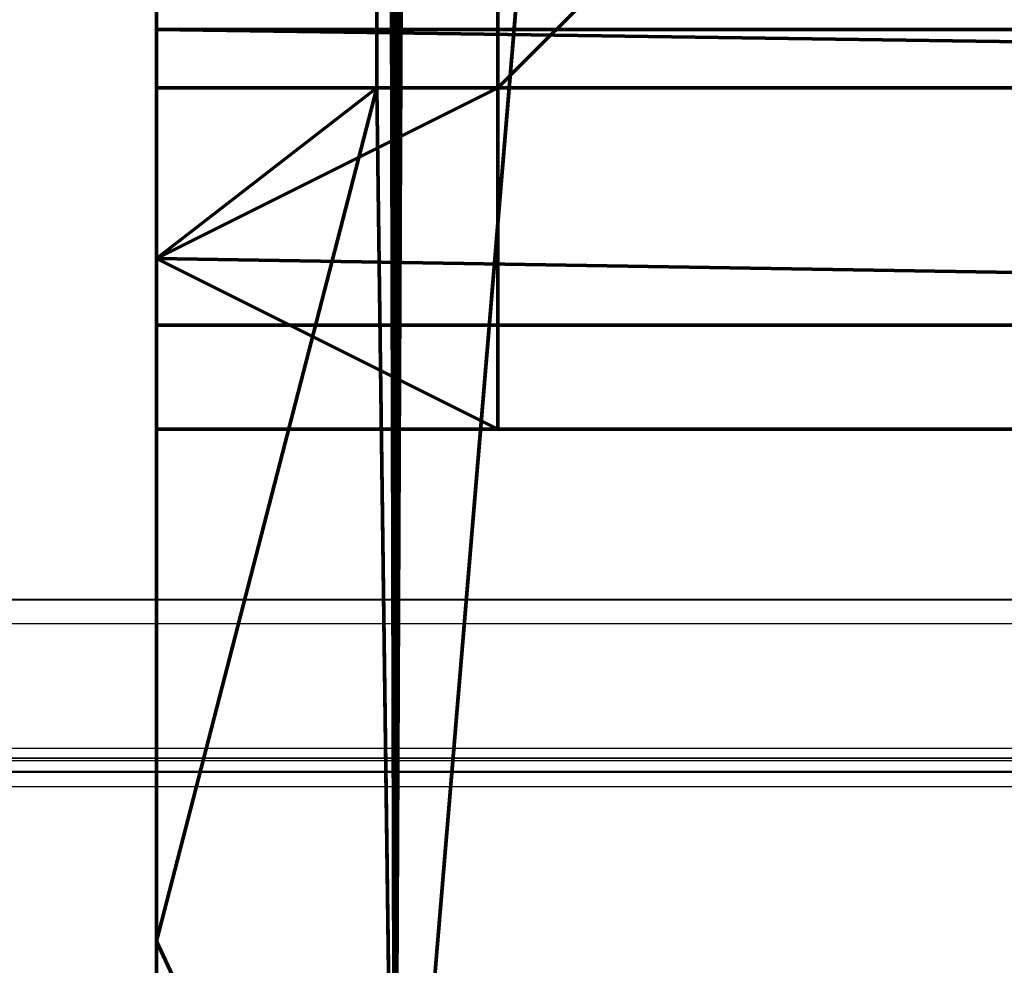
# Model space of a CAD drawing. Header units: millimetres. Extents: x -490 to 6690, y -115 to 132.
# Tile 824 of 1031: x 5478.8 to 5480.24, y -22.54 to -21.15. Entities that reach past the tile are written whole.
import ezdxf

# ---------------------------------------------------------------- set-up
doc = ezdxf.new("R2010")
doc.units = ezdxf.units.MM
doc.layers.add('151', color=7, linetype='Continuous', true_color=0xffffff)

# ---------------------------------------------------------------- blocks, each defined once
blk = doc.blocks.new('UG_SURFACE_334')
at = {"layer": '151', "color": 46, "linetype": 'Continuous', "lineweight": 70}
for points in [[(5479.3491, -23.25, 1169.338), (5479.3491, -5.8323, 1169.338), (5479.3229, -11.75, 1169.25), (5479.3229, -21.25, 1169.25)], [(5479.425, -5.9218, 1169.4839), (5479.3491, -5.8323, 1169.338), (5479.3491, -23.25, 1169.338)], [(5479.3229, -11.75, 1010.7501), (5479.3706, -5.8536, 1010.6663), (5479.3491, -23.25, 1010.6621)], [(5479.3491, -23.25, 1010.6621), (5479.3706, -5.8536, 1010.6663), (5479.4064, -5.9047, 1010.4828)], [(5479.3491, -23.25, 1010.6621), (5479.4064, -5.9047, 1010.4828), (5480.6752, -7.4023, 1008.101)], [(5479.3491, -23.25, 1169.338), (5480.6752, -23.25, 1171.899), (5480.6752, -7.4023, 1171.899), (5479.425, -5.9218, 1169.4839)], [(5480.6752, -7.4023, 1008.101), (5480.6752, -23.25, 1008.101), (5479.3491, -23.25, 1010.6621)], [(5479.0001, -14.5, 1157.25), (5479.0001, -21.25, 1157.25), (5480.9999, -21.25, 1157.25), (5480.9999, -11.75, 1157.25)], [(5480.9999, -11.75, 1022.75), (5480.9999, -21.25, 1022.75), (5479.0001, -21.25, 1022.75), (5479.0001, -14.5, 1022.75)], [(5480.9999, -11.75, 1169.25), (5480.9999, -21.25, 1169.25), (5479.3229, -21.25, 1169.25), (5479.3229, -11.75, 1169.25)], [(5479.3491, -23.25, 1010.6621), (5479.3229, -21.25, 1010.7501), (5479.3229, -11.75, 1010.7501)], [(5480.9999, -21.25, 1010.7501), (5480.9999, -11.75, 1010.7501), (5479.3229, -11.75, 1010.7501), (5479.3229, -21.25, 1010.7501)], [(5479.0001, -14.5, 1050.5), (5479.0001, -21.5, 1050.5), (5479.0001, -21.5, 1051.5), (5479.0001, -21.25, 1051.5)], [(5479.0001, -21.25, 1051.5), (5479.0001, -21.25, 1059.5), (5479.0001, -14.5, 1060.5), (5479.0001, -14.5, 1050.5)], [(5479.0001, -14.5, 1030.5001), (5479.0001, -21.5, 1030.5001), (5479.0001, -21.5, 1031.5), (5479.0001, -21.25, 1031.5)], [(5479.0001, -21.25, 1031.5), (5479.0001, -21.25, 1039.5), (5479.0001, -14.5, 1040.5), (5479.0001, -14.5, 1030.5001)], [(5479.0001, -21.5, 1081.75), (5479.0001, -14.5, 1081.75), (5479.0001, -15.5, 1075.25), (5479.0001, -19.75, 1075.25)], [(5479.0001, -19.75, 1074.7499), (5479.0001, -15.5, 1074.7499), (5479.0001, -14.5, 1070.5), (5479.0001, -21.25, 1071.4999)], [(5479.0001, -14.5, 1070.5), (5479.0001, -21.5, 1070.5), (5479.0001, -21.5, 1071.4999), (5479.0001, -21.25, 1071.4999)], [(5479.0001, -21.25, 1029.5), (5479.0001, -14.5, 1030.5001), (5479.0001, -15.5, 1026.25), (5479.0001, -19.75, 1026.25)], [(5479.0001, -19.75, 1025.75), (5479.0001, -15.5, 1025.75), (5479.0001, -14.5, 1022.75), (5479.0001, -21.25, 1022.75)], [(5479.0001, -21.5, 1098.25), (5479.0001, -14.5, 1098.25), (5479.0001, -14.5, 1091.75), (5479.0001, -19.25, 1091.75)], [(5479.0001, -21.25, 1157.25), (5479.0001, -14.5, 1157.25), (5479.0001, -15.5, 1154.25), (5479.0001, -19.75, 1154.25)], [(5479.0001, -14.5, 1149.5), (5479.0001, -21.5, 1149.5), (5479.0001, -21.5, 1150.5001), (5479.0001, -21.25, 1150.5001)], [(5479.0001, -19.75, 1153.7499), (5479.0001, -15.5, 1153.7499), (5479.0001, -14.5, 1149.5), (5479.0001, -21.25, 1150.5001)], [(5479.0001, -14.5, 1149.5), (5479.0001, -14.5, 1139.5), (5479.0001, -21.25, 1140.4999), (5479.0001, -21.25, 1148.5)], [(5479.0001, -14.5, 1139.5), (5479.0001, -21.5, 1139.5), (5479.0001, -21.5, 1140.4999), (5479.0001, -21.25, 1140.4999)], [(5479.0001, -14.5, 1139.5), (5479.0001, -14.5, 1129.5), (5479.0001, -21.25, 1130.5), (5479.0001, -21.25, 1138.5)], [(5479.0001, -14.5, 1129.5), (5479.0001, -21.5, 1129.5), (5479.0001, -21.5, 1130.5), (5479.0001, -21.25, 1130.5)], [(5479.0001, -14.5, 1129.5), (5479.0001, -14.5, 1119.5), (5479.0001, -21.25, 1120.5), (5479.0001, -21.25, 1128.5)], [(5479.0001, -14.5, 1119.5), (5479.0001, -21.5, 1119.5), (5479.0001, -21.5, 1120.5), (5479.0001, -21.25, 1120.5)], [(5479.0001, -14.5, 1119.5), (5479.0001, -21.25, 1108.5), (5479.0001, -21.25, 1110.5)], [(5479.0001, -21.25, 1110.5), (5479.0001, -21.25, 1118.5), (5479.0001, -14.5, 1119.5)], [(5479.0001, -21.25, 1106.75), (5479.0001, -21.25, 1108.5), (5479.0001, -14.5, 1119.5), (5479.0001, -19.75, 1105.25)], [(5479.0001, -19.75, 1104.75), (5479.0001, -15.5, 1104.75), (5479.0001, -14.5, 1098.25), (5479.0001, -21.5, 1098.25)], [(5479.0001, -14.5, 1040.5), (5479.0001, -21.5, 1040.5), (5479.0001, -21.5, 1041.5), (5479.0001, -21.25, 1041.5)], [(5479.0001, -21.25, 1041.5), (5479.0001, -21.25, 1049.5), (5479.0001, -14.5, 1050.5), (5479.0001, -14.5, 1040.5)], [(5479.0001, -14.5, 1070.5), (5479.0001, -14.5, 1060.5), (5479.0001, -21.25, 1061.5), (5479.0001, -21.25, 1069.5)], [(5479.0001, -14.5, 1060.5), (5479.0001, -21.5, 1060.5), (5479.0001, -21.5, 1061.5), (5479.0001, -21.25, 1061.5)], [(5479.0001, -21.25, 1069.5), (5479.0001, -21.5, 1069.5), (5479.0001, -21.5, 1070.5), (5479.0001, -14.5, 1070.5)], [(5479.0001, -21.25, 1049.5), (5479.0001, -21.5, 1049.5), (5479.0001, -21.5, 1050.5), (5479.0001, -14.5, 1050.5)], [(5479.0001, -21.25, 1118.5), (5479.0001, -21.5, 1118.5), (5479.0001, -21.5, 1119.5), (5479.0001, -14.5, 1119.5)], [(5479.0001, -21.25, 1128.5), (5479.0001, -21.5, 1128.5), (5479.0001, -21.5, 1129.5), (5479.0001, -14.5, 1129.5)], [(5479.0001, -21.25, 1138.5), (5479.0001, -21.5, 1138.5), (5479.0001, -21.5, 1139.5), (5479.0001, -14.5, 1139.5)], [(5479.0001, -21.25, 1148.5), (5479.0001, -21.5, 1148.5), (5479.0001, -21.5, 1149.5), (5479.0001, -14.5, 1149.5)], [(5479.0001, -19.25, 1088.25), (5479.0001, -14.5, 1088.25), (5479.0001, -14.5, 1081.75), (5479.0001, -21.5, 1081.75)], [(5479.0001, -21.25, 1029.5), (5479.0001, -21.5, 1029.5), (5479.0001, -21.5, 1030.5001), (5479.0001, -14.5, 1030.5001)], [(5479.0001, -21.25, 1039.5), (5479.0001, -21.5, 1039.5), (5479.0001, -21.5, 1040.5), (5479.0001, -14.5, 1040.5)], [(5479.0001, -21.25, 1059.5), (5479.0001, -21.5, 1059.5), (5479.0001, -21.5, 1060.5), (5479.0001, -14.5, 1060.5)], [(5479.0001, -21.5, 1081.75), (5479.0001, -19.824, 1088.3641), (5479.0001, -19.25, 1088.25)], [(5479.0001, -19.25, 1091.75), (5479.0001, -19.824, 1091.6358), (5479.0001, -21.5, 1098.25)], [(5479.0001, -19.75, 1074.7499), (5479.0001, -21.25, 1073.2501), (5479.0001, -21.1358, 1073.824), (5479.0001, -20.8107, 1074.3107)], [(5479.0001, -19.75, 1074.7499), (5479.0001, -21.25, 1071.4999), (5479.0001, -21.25, 1073.2501)], [(5479.0001, -19.75, 1075.25), (5479.0001, -20.5154, 1075.0978), (5479.0001, -21.5, 1081.75)], [(5479.0001, -21.25, 1022.75), (5479.0001, -20.5154, 1025.9023), (5479.0001, -19.75, 1025.75)], [(5479.0001, -20.8107, 1026.6893), (5479.0001, -21.1358, 1027.176), (5479.0001, -21.25, 1027.75), (5479.0001, -19.75, 1026.25)], [(5479.0001, -21.25, 1027.75), (5479.0001, -21.25, 1029.5), (5479.0001, -19.75, 1026.25)], [(5479.0001, -19.75, 1153.7499), (5479.0001, -21.25, 1152.2501), (5479.0001, -21.1358, 1152.824), (5479.0001, -20.8107, 1153.3107)], [(5479.0001, -19.75, 1154.25), (5479.0001, -20.5154, 1154.0978), (5479.0001, -21.25, 1157.25)], [(5479.0001, -19.75, 1153.7499), (5479.0001, -21.25, 1150.5001), (5479.0001, -21.25, 1152.2501)], [(5479.0001, -20.8107, 1105.6893), (5479.0001, -21.1358, 1106.176), (5479.0001, -21.25, 1106.75), (5479.0001, -19.75, 1105.25)], [(5479.0001, -21.5, 1098.25), (5479.0001, -20.5154, 1104.9023), (5479.0001, -19.75, 1104.75)], [(5479.0001, -21.5, 1098.25), (5479.0001, -19.824, 1091.6358), (5479.0001, -20.3107, 1091.3106)], [(5479.0001, -20.3107, 1088.6893), (5479.0001, -19.824, 1088.3641), (5479.0001, -21.5, 1081.75)], [(5479.0001, -21.5, 1081.75), (5479.0001, -20.6358, 1089.1759), (5479.0001, -20.3107, 1088.6893)], [(5479.0001, -20.3107, 1091.3106), (5479.0001, -20.6358, 1090.824), (5479.0001, -21.5, 1098.25)], [(5485.0001, -21.1642, 1153.6642), (5479.0001, -21.1642, 1153.6642), (5479.0001, -20.5154, 1154.0978), (5485.0001, -20.5154, 1154.0978)], [(5485.0001, -20.5154, 1104.9023), (5479.0001, -20.5154, 1104.9023), (5479.0001, -21.1642, 1105.3358), (5485.0001, -21.1642, 1105.3358)], [(5485.0001, -20.5154, 1025.9023), (5479.0001, -20.5154, 1025.9023), (5479.0001, -21.1642, 1026.3358), (5485.0001, -21.1642, 1026.3358)], [(5485.0001, -21.1642, 1074.6642), (5479.0001, -21.1642, 1074.6642), (5479.0001, -20.5154, 1075.0978), (5485.0001, -20.5154, 1075.0978)], [(5479.0001, -20.5154, 1075.0978), (5479.0001, -21.1642, 1074.6642), (5479.0001, -21.5, 1081.75)], [(5479.0001, -21.1642, 1026.3358), (5479.0001, -20.5154, 1025.9023), (5479.0001, -21.25, 1022.75)], [(5479.0001, -21.25, 1157.25), (5479.0001, -20.5154, 1154.0978), (5479.0001, -21.1642, 1153.6642)], [(5479.0001, -21.5, 1098.25), (5479.0001, -21.1642, 1105.3358), (5479.0001, -20.5154, 1104.9023)], [(5479.0001, -21.5, 1098.25), (5479.0001, -20.6358, 1090.824), (5479.0001, -20.75, 1090.25)], [(5479.0001, -20.75, 1089.7501), (5479.0001, -20.6358, 1089.1759), (5479.0001, -21.5, 1081.75)], [(5479.4998, -21.1358, 1152.824), (5479.4998, -21.25, 1152.2501), (5480, -20.75, 1152.2501), (5480, -20.6739, 1152.6327)], [(5479.4998, -21.25, 1106.75), (5479.4998, -21.1358, 1106.176), (5480, -20.6739, 1106.3673), (5480, -20.75, 1106.75)], [(5479.4998, -21.25, 1027.75), (5479.4998, -21.1358, 1027.176), (5480, -20.6739, 1027.3674), (5480, -20.75, 1027.75)], [(5479.4998, -21.1358, 1073.824), (5479.4998, -21.25, 1073.2501), (5480, -20.75, 1073.2501), (5480, -20.6739, 1073.6327)], [(5479.0001, -20.75, 1090.25), (5479.0001, -20.75, 1089.7501), (5479.0001, -21.5, 1081.75), (5479.0001, -21.5, 1098.25)], [(5480, -20.75, 1152.2501), (5479.4998, -21.25, 1140.4999), (5479.4998, -21.25, 1138.5)], [(5480, -20.75, 1152.2501), (5479.4998, -21.25, 1150.5001), (5479.4998, -21.25, 1148.5)], [(5480, -20.75, 1106.75), (5479.4998, -21.25, 1110.5), (5479.4998, -21.25, 1108.5)], [(5480, -20.75, 1106.75), (5479.4998, -21.25, 1120.5), (5479.4998, -21.25, 1118.5)], [(5480, -20.75, 1106.75), (5480, -20.75, 1152.2501), (5479.4998, -21.25, 1130.5), (5479.4998, -21.25, 1128.5)], [(5479.4998, -21.25, 1148.5), (5479.4998, -21.25, 1140.4999), (5480, -20.75, 1152.2501)], [(5479.4998, -21.25, 1118.5), (5479.4998, -21.25, 1110.5), (5480, -20.75, 1106.75)], [(5479.4998, -21.25, 1138.5), (5479.4998, -21.25, 1130.5), (5480, -20.75, 1152.2501)], [(5479.4998, -21.25, 1128.5), (5479.4998, -21.25, 1120.5), (5480, -20.75, 1106.75)], [(5480, -20.75, 1152.2501), (5479.4998, -21.25, 1152.2501), (5479.4998, -21.25, 1150.5001)], [(5479.4998, -21.25, 1108.5), (5479.4998, -21.25, 1106.75), (5480, -20.75, 1106.75)], [(5480, -20.75, 1027.75), (5479.4998, -21.25, 1039.5), (5479.4998, -21.25, 1031.5)], [(5480, -20.75, 1027.75), (5479.4998, -21.25, 1049.5), (5479.4998, -21.25, 1041.5)], [(5480, -20.75, 1073.2501), (5479.4998, -21.25, 1069.5), (5479.4998, -21.25, 1061.5)], [(5479.4998, -21.25, 1041.5), (5479.4998, -21.25, 1039.5), (5480, -20.75, 1027.75)], [(5480, -20.75, 1073.2501), (5479.4998, -21.25, 1059.5), (5479.4998, -21.25, 1051.5)], [(5480, -20.75, 1073.2501), (5479.4998, -21.25, 1071.4999), (5479.4998, -21.25, 1069.5)], [(5479.4998, -21.25, 1051.5), (5479.4998, -21.25, 1049.5), (5480, -20.75, 1027.75), (5480, -20.75, 1073.2501)], [(5480, -20.75, 1073.2501), (5479.4998, -21.25, 1073.2501), (5479.4998, -21.25, 1071.4999)], [(5479.4998, -21.25, 1061.5), (5479.4998, -21.25, 1059.5), (5480, -20.75, 1073.2501)], [(5479.4998, -21.25, 1031.5), (5479.4998, -21.25, 1029.5), (5480, -20.75, 1027.75)], [(5479.4998, -21.25, 1029.5), (5479.4998, -21.25, 1027.75), (5480, -20.75, 1027.75)], [(5479.4998, -21.1358, 1152.824), (5479.0001, -21.1358, 1152.824), (5479.0001, -21.25, 1152.2501), (5479.4998, -21.25, 1152.2501)], [(5479.4998, -21.25, 1106.75), (5479.0001, -21.25, 1106.75), (5479.0001, -21.1358, 1106.176), (5479.4998, -21.1358, 1106.176)], [(5479.4998, -21.25, 1027.75), (5479.0001, -21.25, 1027.75), (5479.0001, -21.1358, 1027.176), (5479.4998, -21.1358, 1027.176)], [(5479.4998, -21.1358, 1073.824), (5479.0001, -21.1358, 1073.824), (5479.0001, -21.25, 1073.2501), (5479.4998, -21.25, 1073.2501)], [(5479.0001, -21.1642, 1153.6642), (5485.0001, -21.1642, 1153.6642), (5485.0001, -21.25, 1153.5358)], [(5485.0001, -21.25, 1153.5358), (5485.0001, -21.5978, 1153.0154), (5479.0001, -21.5, 1153.1616), (5479.0001, -21.1642, 1153.6642)], [(5479.0001, -21.1642, 1105.3358), (5479.0001, -21.5, 1105.8383), (5485.0001, -21.5978, 1105.9847), (5485.0001, -21.25, 1105.4642)], [(5485.0001, -21.25, 1105.4642), (5485.0001, -21.1642, 1105.3358), (5479.0001, -21.1642, 1105.3358)], [(5479.0001, -21.1642, 1026.3358), (5479.0001, -21.5, 1026.8383), (5485.0001, -21.5978, 1026.9847), (5485.0001, -21.25, 1026.4642)], [(5485.0001, -21.25, 1026.4642), (5485.0001, -21.1642, 1026.3358), (5479.0001, -21.1642, 1026.3358)], [(5479.0001, -21.1642, 1074.6642), (5485.0001, -21.1642, 1074.6642), (5485.0001, -21.25, 1074.5358)], [(5485.0001, -21.25, 1074.5358), (5485.0001, -21.5978, 1074.0154), (5479.0001, -21.5, 1074.1616), (5479.0001, -21.1642, 1074.6642)], [(5479.0001, -21.25, 1022.75), (5479.0001, -21.5, 1026.8383), (5479.0001, -21.1642, 1026.3358)], [(5479.0001, -21.5, 1098.25), (5479.0001, -21.5, 1105.8383), (5479.0001, -21.1642, 1105.3358)], [(5479.0001, -21.1642, 1153.6642), (5479.0001, -21.5, 1153.1616), (5479.0001, -21.25, 1157.25)], [(5479.0001, -21.1642, 1074.6642), (5479.0001, -21.5, 1074.1616), (5479.0001, -21.5, 1081.75)], [(5479.0001, -21.25, 1160.625), (5480.9999, -21.25, 1165.2499), (5480.9999, -21.25, 1160.75)], [(5480.9999, -21.25, 1165.2499), (5479.0001, -21.25, 1160.625), (5479.0001, -21.25, 1167.0001)], [(5479.0001, -21.25, 1167.0001), (5479.3229, -21.25, 1169.25), (5480.9999, -21.25, 1169.25), (5480.9999, -21.25, 1165.2499)], [(5480.9999, -21.25, 1160.75), (5480.9999, -21.25, 1157.25), (5479.0001, -21.25, 1157.25), (5479.0001, -21.25, 1160.625)], [(5479.3229, -21.25, 1169.25), (5479.0001, -21.5, 1167.0001), (5479.0001, -22.5, 1167.0001)], [(5479.0001, -22.5, 1167.0001), (5479.3491, -23.25, 1169.338), (5479.3229, -21.25, 1169.25)], [(5479.3229, -21.25, 1169.25), (5479.0001, -21.25, 1167.0001), (5479.0001, -21.5, 1167.0001)], [(5479.3229, -21.25, 1010.7501), (5479.3491, -23.25, 1010.6621), (5479.0001, -22.5, 1013)], [(5479.0001, -22.5, 1013), (5479.0001, -21.5, 1013), (5479.3229, -21.25, 1010.7501)], [(5479.0001, -21.5, 1013), (5479.0001, -21.25, 1013), (5479.3229, -21.25, 1010.7501)], [(5479.0001, -21.25, 1013), (5480.9999, -21.25, 1019.25), (5480.9999, -21.25, 1014.75)], [(5479.0001, -21.25, 1013), (5479.0001, -21.25, 1022.75), (5480.9999, -21.25, 1022.75), (5480.9999, -21.25, 1019.25)], [(5480.9999, -21.25, 1014.75), (5480.9999, -21.25, 1010.7501), (5479.3229, -21.25, 1010.7501), (5479.0001, -21.25, 1013)], [(5479.4998, -21.25, 1150.5001), (5479.4998, -21.25, 1152.2501), (5479.0001, -21.25, 1152.2501), (5479.0001, -21.25, 1150.5001)], [(5479.4998, -21.25, 1106.75), (5479.4998, -21.25, 1108.5), (5479.0001, -21.25, 1108.5), (5479.0001, -21.25, 1106.75)], [(5479.4998, -21.25, 1150.5001), (5479.0001, -21.25, 1150.5001), (5479.0001, -21.5, 1150.5001)], [(5479.0001, -21.5, 1150.5001), (5479.0001, -21.75, 1150.5001), (5479.4998, -21.75, 1150.5001), (5479.4998, -21.25, 1150.5001)], [(5479.4998, -21.25, 1148.5), (5479.4998, -21.75, 1148.5), (5479.0001, -21.75, 1148.5), (5479.0001, -21.5, 1148.5)], [(5479.0001, -21.5, 1148.5), (5479.0001, -21.25, 1148.5), (5479.4998, -21.25, 1148.5)], [(5479.4998, -21.25, 1140.4999), (5479.4998, -21.25, 1148.5), (5479.0001, -21.25, 1148.5), (5479.0001, -21.25, 1140.4999)], [(5479.4998, -21.25, 1140.4999), (5479.0001, -21.25, 1140.4999), (5479.0001, -21.5, 1140.4999)], [(5479.0001, -21.5, 1140.4999), (5479.0001, -21.75, 1140.4999), (5479.4998, -21.75, 1140.4999), (5479.4998, -21.25, 1140.4999)], [(5479.4998, -21.25, 1138.5), (5479.4998, -21.75, 1138.5), (5479.0001, -21.75, 1138.5), (5479.0001, -21.5, 1138.5)], [(5479.0001, -21.5, 1138.5), (5479.0001, -21.25, 1138.5), (5479.4998, -21.25, 1138.5)], [(5479.4998, -21.25, 1130.5), (5479.4998, -21.25, 1138.5), (5479.0001, -21.25, 1138.5), (5479.0001, -21.25, 1130.5)], [(5479.4998, -21.25, 1130.5), (5479.0001, -21.25, 1130.5), (5479.0001, -21.5, 1130.5)], [(5479.0001, -21.5, 1130.5), (5479.0001, -21.75, 1130.5), (5479.4998, -21.75, 1130.5), (5479.4998, -21.25, 1130.5)], [(5479.4998, -21.25, 1128.5), (5479.4998, -21.75, 1128.5), (5479.0001, -21.75, 1128.5), (5479.0001, -21.5, 1128.5)], [(5479.0001, -21.5, 1128.5), (5479.0001, -21.25, 1128.5), (5479.4998, -21.25, 1128.5)], [(5479.4998, -21.25, 1120.5), (5479.4998, -21.25, 1128.5), (5479.0001, -21.25, 1128.5), (5479.0001, -21.25, 1120.5)], [(5479.4998, -21.75, 1120.5), (5479.4998, -21.25, 1120.5), (5479.0001, -21.25, 1120.5), (5479.0001, -21.5, 1120.5)], [(5479.4998, -21.25, 1118.5), (5479.4998, -21.75, 1118.5), (5479.0001, -21.75, 1118.5), (5479.0001, -21.5, 1118.5)], [(5479.0001, -21.5, 1118.5), (5479.0001, -21.25, 1118.5), (5479.4998, -21.25, 1118.5)], [(5479.4998, -21.25, 1108.5), (5479.4998, -21.75, 1108.5), (5479.0001, -21.75, 1108.5), (5479.0001, -21.5, 1108.5)], [(5479.0001, -21.5, 1108.5), (5479.0001, -21.25, 1108.5), (5479.4998, -21.25, 1108.5)], [(5479.4998, -21.25, 1110.5), (5479.4998, -21.25, 1118.5), (5479.0001, -21.25, 1118.5), (5479.0001, -21.25, 1110.5)], [(5479.4998, -21.25, 1110.5), (5479.0001, -21.25, 1110.5), (5479.0001, -21.5, 1110.5)], [(5479.0001, -21.5, 1110.5), (5479.0001, -21.75, 1110.5), (5479.4998, -21.75, 1110.5), (5479.4998, -21.25, 1110.5)], [(5479.4998, -21.25, 1027.75), (5479.4998, -21.25, 1029.5), (5479.0001, -21.25, 1029.5), (5479.0001, -21.25, 1027.75)], [(5479.0001, -21.5, 1029.5), (5479.0001, -21.25, 1029.5), (5479.4998, -21.25, 1029.5), (5479.4998, -21.75, 1029.5)], [(5479.4998, -21.25, 1031.5), (5479.0001, -21.25, 1031.5), (5479.0001, -21.5, 1031.5)], [(5479.0001, -21.5, 1031.5), (5479.0001, -21.75, 1031.5), (5479.4998, -21.75, 1031.5), (5479.4998, -21.25, 1031.5)], [(5479.4998, -21.25, 1031.5), (5479.4998, -21.25, 1039.5), (5479.0001, -21.25, 1039.5), (5479.0001, -21.25, 1031.5)], [(5479.4998, -21.25, 1039.5), (5479.4998, -21.75, 1039.5), (5479.0001, -21.75, 1039.5), (5479.0001, -21.5, 1039.5)], [(5479.0001, -21.5, 1039.5), (5479.0001, -21.25, 1039.5), (5479.4998, -21.25, 1039.5)], [(5479.4998, -21.25, 1041.5), (5479.0001, -21.25, 1041.5), (5479.0001, -21.5, 1041.5)], [(5479.0001, -21.5, 1041.5), (5479.0001, -21.75, 1041.5), (5479.4998, -21.75, 1041.5), (5479.4998, -21.25, 1041.5)], [(5479.4998, -21.25, 1041.5), (5479.4998, -21.25, 1049.5), (5479.0001, -21.25, 1049.5), (5479.0001, -21.25, 1041.5)], [(5479.0001, -21.5, 1049.5), (5479.0001, -21.25, 1049.5), (5479.4998, -21.25, 1049.5), (5479.4998, -21.75, 1049.5)], [(5479.4998, -21.25, 1051.5), (5479.0001, -21.25, 1051.5), (5479.0001, -21.5, 1051.5)], [(5479.0001, -21.5, 1051.5), (5479.0001, -21.75, 1051.5), (5479.4998, -21.75, 1051.5), (5479.4998, -21.25, 1051.5)], [(5479.4998, -21.25, 1051.5), (5479.4998, -21.25, 1059.5), (5479.0001, -21.25, 1059.5), (5479.0001, -21.25, 1051.5)], [(5479.0001, -21.5, 1059.5), (5479.0001, -21.25, 1059.5), (5479.4998, -21.25, 1059.5), (5479.4998, -21.75, 1059.5)], [(5479.4998, -21.25, 1061.5), (5479.0001, -21.25, 1061.5), (5479.0001, -21.5, 1061.5)], [(5479.0001, -21.5, 1061.5), (5479.0001, -21.75, 1061.5), (5479.4998, -21.75, 1061.5), (5479.4998, -21.25, 1061.5)], [(5479.4998, -21.25, 1061.5), (5479.4998, -21.25, 1069.5), (5479.0001, -21.25, 1069.5), (5479.0001, -21.25, 1061.5)], [(5479.4998, -21.25, 1069.5), (5479.4998, -21.75, 1069.5), (5479.0001, -21.75, 1069.5), (5479.0001, -21.5, 1069.5)], [(5479.0001, -21.5, 1069.5), (5479.0001, -21.25, 1069.5), (5479.4998, -21.25, 1069.5)], [(5479.4998, -21.25, 1071.4999), (5479.0001, -21.25, 1071.4999), (5479.0001, -21.5, 1071.4999)], [(5479.0001, -21.5, 1071.4999), (5479.0001, -21.75, 1071.4999), (5479.4998, -21.75, 1071.4999), (5479.4998, -21.25, 1071.4999)], [(5479.4998, -21.25, 1071.4999), (5479.4998, -21.25, 1073.2501), (5479.0001, -21.25, 1073.2501), (5479.0001, -21.25, 1071.4999)], [(5479.0001, -21.25, 1022.75), (5479.0001, -21.25, 1013), (5479.0001, -21.5, 1013), (5479.0001, -21.5, 1026.8383)], [(5479.0001, -21.5, 1153.1616), (5479.0001, -21.5, 1160.625), (5479.0001, -21.25, 1160.625), (5479.0001, -21.25, 1157.25)], [(5479.0001, -21.25, 1108.5), (5479.0001, -21.5, 1108.5), (5479.0001, -21.5, 1110.5), (5479.0001, -21.25, 1110.5)], [(5479.0001, -21.25, 1160.625), (5479.0001, -21.5, 1160.625), (5479.0001, -21.5, 1167.0001), (5479.0001, -21.25, 1167.0001)], [(5479.4998, -21.25, 1148.5), (5479.4998, -21.25, 1150.5001), (5479.4998, -21.75, 1150.5001), (5479.4998, -21.75, 1148.5)], [(5479.4998, -21.25, 1138.5), (5479.4998, -21.25, 1140.4999), (5479.4998, -21.75, 1140.4999), (5479.4998, -21.75, 1138.5)], [(5479.4998, -21.25, 1128.5), (5479.4998, -21.25, 1130.5), (5479.4998, -21.75, 1130.5), (5479.4998, -21.75, 1128.5)], [(5479.4998, -21.25, 1118.5), (5479.4998, -21.25, 1120.5), (5479.4998, -21.75, 1120.5), (5479.4998, -21.75, 1118.5)], [(5479.4998, -21.25, 1108.5), (5479.4998, -21.25, 1110.5), (5479.4998, -21.75, 1110.5), (5479.4998, -21.75, 1108.5)], [(5479.4998, -21.75, 1031.5), (5479.4998, -21.75, 1029.5), (5479.4998, -21.25, 1029.5), (5479.4998, -21.25, 1031.5)], [(5479.4998, -21.75, 1041.5), (5479.4998, -21.75, 1039.5), (5479.4998, -21.25, 1039.5), (5479.4998, -21.25, 1041.5)], [(5479.4998, -21.75, 1051.5), (5479.4998, -21.75, 1049.5), (5479.4998, -21.25, 1049.5), (5479.4998, -21.25, 1051.5)], [(5479.4998, -21.75, 1061.5), (5479.4998, -21.75, 1059.5), (5479.4998, -21.25, 1059.5), (5479.4998, -21.25, 1061.5)], [(5479.4998, -21.25, 1069.5), (5479.4998, -21.25, 1071.4999), (5479.4998, -21.75, 1071.4999), (5479.4998, -21.75, 1069.5)], [(5485.0001, -21.5978, 1153.0154), (5479.0001, -21.5978, 1153.0154), (5479.0001, -21.5, 1153.1616)], [(5479.0001, -21.5, 1105.8383), (5479.0001, -21.5978, 1105.9847), (5485.0001, -21.5978, 1105.9847)], [(5479.0001, -21.5, 1026.8383), (5479.0001, -21.5978, 1026.9847), (5485.0001, -21.5978, 1026.9847)], [(5485.0001, -21.5978, 1074.0154), (5479.0001, -21.5978, 1074.0154), (5479.0001, -21.5, 1074.1616)], [(5479.0001, -21.5, 1120.5), (5479.0001, -21.75, 1120.5), (5479.4998, -21.75, 1120.5)], [(5479.4998, -21.75, 1029.5), (5479.0001, -21.75, 1029.5), (5479.0001, -21.5, 1029.5)], [(5479.4998, -21.75, 1049.5), (5479.0001, -21.75, 1049.5), (5479.0001, -21.5, 1049.5)], [(5479.4998, -21.75, 1059.5), (5479.0001, -21.75, 1059.5), (5479.0001, -21.5, 1059.5)], [(5479.0001, -22.5, 1060.5), (5479.0001, -21.5, 1060.5), (5479.0001, -21.5, 1059.5), (5479.0001, -21.75, 1059.5)], [(5479.0001, -22.5, 1040.5), (5479.0001, -21.5, 1040.5), (5479.0001, -21.5, 1039.5), (5479.0001, -21.75, 1039.5)], [(5479.0001, -22.5, 1030.5001), (5479.0001, -21.5, 1030.5001), (5479.0001, -21.5, 1029.5), (5479.0001, -21.75, 1029.5)], [(5479.0001, -22.5, 1081.75), (5479.0001, -21.5, 1081.75), (5479.0001, -21.5, 1074.1616), (5479.0001, -21.5978, 1074.0154)], [(5479.0001, -22.5, 1160.625), (5479.0001, -21.5, 1160.625), (5479.0001, -21.5, 1153.1616), (5479.0001, -21.5978, 1153.0154)], [(5479.0001, -22.5, 1149.5), (5479.0001, -21.5, 1149.5), (5479.0001, -21.5, 1148.5), (5479.0001, -21.75, 1148.5)], [(5479.0001, -22.5, 1139.5), (5479.0001, -21.5, 1139.5), (5479.0001, -21.5, 1138.5), (5479.0001, -21.75, 1138.5)], [(5479.0001, -22.5, 1129.5), (5479.0001, -21.5, 1129.5), (5479.0001, -21.5, 1128.5), (5479.0001, -21.75, 1128.5)], [(5479.0001, -21.75, 1110.5), (5479.0001, -21.5, 1110.5), (5479.0001, -21.5, 1108.5), (5479.0001, -21.75, 1108.5)], [(5479.0001, -22.5, 1119.5), (5479.0001, -21.5, 1119.5), (5479.0001, -21.5, 1118.5), (5479.0001, -21.75, 1118.5)], [(5479.0001, -22.5, 1050.5), (5479.0001, -21.5, 1050.5), (5479.0001, -21.5, 1049.5), (5479.0001, -21.75, 1049.5)], [(5479.0001, -22.5, 1070.5), (5479.0001, -21.5, 1070.5), (5479.0001, -21.5, 1069.5), (5479.0001, -21.75, 1069.5)], [(5479.0001, -21.75, 1061.5), (5479.0001, -21.5, 1061.5), (5479.0001, -21.5, 1060.5), (5479.0001, -22.5, 1060.5)], [(5479.0001, -21.75, 1041.5), (5479.0001, -21.5, 1041.5), (5479.0001, -21.5, 1040.5), (5479.0001, -22.5, 1040.5)], [(5479.0001, -21.5978, 1105.9847), (5479.0001, -21.5, 1105.8383), (5479.0001, -21.5, 1098.25), (5479.0001, -22.5, 1098.25)], [(5479.0001, -21.75, 1120.5), (5479.0001, -21.5, 1120.5), (5479.0001, -21.5, 1119.5), (5479.0001, -22.5, 1119.5)], [(5479.0001, -21.75, 1130.5), (5479.0001, -21.5, 1130.5), (5479.0001, -21.5, 1129.5), (5479.0001, -22.5, 1129.5)], [(5479.0001, -21.75, 1140.4999), (5479.0001, -21.5, 1140.4999), (5479.0001, -21.5, 1139.5), (5479.0001, -22.5, 1139.5)], [(5479.0001, -21.75, 1150.5001), (5479.0001, -21.5, 1150.5001), (5479.0001, -21.5, 1149.5), (5479.0001, -22.5, 1149.5)], [(5479.0001, -21.75, 1071.4999), (5479.0001, -21.5, 1071.4999), (5479.0001, -21.5, 1070.5), (5479.0001, -22.5, 1070.5)], [(5479.0001, -21.5978, 1026.9847), (5479.0001, -21.5, 1026.8383), (5479.0001, -21.5, 1013), (5479.0001, -22.5, 1013)], [(5479.0001, -21.75, 1031.5), (5479.0001, -21.5, 1031.5), (5479.0001, -21.5, 1030.5001), (5479.0001, -22.5, 1030.5001)], [(5479.0001, -21.75, 1051.5), (5479.0001, -21.5, 1051.5), (5479.0001, -21.5, 1050.5), (5479.0001, -22.5, 1050.5)], [(5479.0001, -22.5, 1081.75), (5479.0001, -22.5, 1098.25), (5479.0001, -21.5, 1098.25), (5479.0001, -21.5, 1081.75)], [(5479.0001, -22.5, 1160.625), (5479.0001, -22.5, 1167.0001), (5479.0001, -21.5, 1167.0001), (5479.0001, -21.5, 1160.625)], [(5485.0001, -21.75, 1152.2501), (5479.0001, -21.75, 1152.2501), (5479.0001, -21.5978, 1153.0154), (5485.0001, -21.5978, 1153.0154)], [(5485.0001, -21.5978, 1105.9847), (5479.0001, -21.5978, 1105.9847), (5479.0001, -21.75, 1106.75), (5485.0001, -21.75, 1106.75)], [(5485.0001, -21.5978, 1026.9847), (5479.0001, -21.5978, 1026.9847), (5479.0001, -21.75, 1027.75), (5485.0001, -21.75, 1027.75)], [(5485.0001, -21.75, 1073.2501), (5479.0001, -21.75, 1073.2501), (5479.0001, -21.5978, 1074.0154), (5485.0001, -21.5978, 1074.0154)], [(5479.0001, -21.75, 1027.75), (5479.0001, -21.5978, 1026.9847), (5479.0001, -22.5, 1013), (5479.0001, -22.5, 1030.5001)], [(5479.0001, -22.5, 1081.75), (5479.0001, -21.5978, 1074.0154), (5479.0001, -21.75, 1073.2501)], [(5479.0001, -22.5, 1160.625), (5479.0001, -21.5978, 1153.0154), (5479.0001, -21.75, 1152.2501)], [(5479.0001, -21.75, 1106.75), (5479.0001, -21.5978, 1105.9847), (5479.0001, -22.5, 1098.25)], [(5479.4998, -21.75, 1140.4999), (5479.0001, -21.75, 1140.4999), (5479.0001, -21.75, 1148.5), (5479.4998, -21.75, 1148.5)], [(5479.4998, -21.75, 1130.5), (5479.0001, -21.75, 1130.5), (5479.0001, -21.75, 1138.5), (5479.4998, -21.75, 1138.5)], [(5479.4998, -21.75, 1120.5), (5479.0001, -21.75, 1120.5), (5479.0001, -21.75, 1128.5), (5479.4998, -21.75, 1128.5)], [(5479.4998, -21.75, 1110.5), (5479.0001, -21.75, 1110.5), (5479.0001, -21.75, 1118.5), (5479.4998, -21.75, 1118.5)], [(5485.0001, -21.75, 1106.75), (5479.0001, -21.75, 1106.75), (5479.0001, -21.75, 1108.5), (5479.4998, -21.75, 1108.5)], [(5479.4998, -21.75, 1150.5001), (5479.0001, -21.75, 1150.5001), (5479.0001, -21.75, 1152.2501), (5485.0001, -21.75, 1152.2501)], [(5479.4998, -21.75, 1051.5), (5479.0001, -21.75, 1051.5), (5479.0001, -21.75, 1059.5), (5479.4998, -21.75, 1059.5)], [(5479.4998, -21.75, 1041.5), (5479.0001, -21.75, 1041.5), (5479.0001, -21.75, 1049.5), (5479.4998, -21.75, 1049.5)], [(5479.4998, -21.75, 1031.5), (5479.0001, -21.75, 1031.5), (5479.0001, -21.75, 1039.5), (5479.4998, -21.75, 1039.5)], [(5479.4998, -21.75, 1061.5), (5479.0001, -21.75, 1061.5), (5479.0001, -21.75, 1069.5), (5479.4998, -21.75, 1069.5)], [(5485.0001, -21.75, 1027.75), (5479.0001, -21.75, 1027.75), (5479.0001, -21.75, 1029.5), (5479.4998, -21.75, 1029.5)], [(5479.4998, -21.75, 1071.4999), (5479.0001, -21.75, 1071.4999), (5479.0001, -21.75, 1073.2501), (5485.0001, -21.75, 1073.2501)], [(5479.0001, -22.5, 1050.5), (5479.0001, -22.5, 1060.5), (5479.0001, -21.75, 1059.5), (5479.0001, -21.75, 1051.5)], [(5479.0001, -22.5, 1030.5001), (5479.0001, -22.5, 1040.5), (5479.0001, -21.75, 1039.5), (5479.0001, -21.75, 1031.5)], [(5479.0001, -22.5, 1030.5001), (5479.0001, -21.75, 1029.5), (5479.0001, -21.75, 1027.75)], [(5479.0001, -21.75, 1073.2501), (5479.0001, -21.75, 1071.4999), (5479.0001, -22.5, 1070.5), (5479.0001, -22.5, 1081.75)], [(5479.0001, -21.75, 1152.2501), (5479.0001, -21.75, 1150.5001), (5479.0001, -22.5, 1149.5), (5479.0001, -22.5, 1160.625)], [(5479.0001, -22.5, 1139.5), (5479.0001, -22.5, 1149.5), (5479.0001, -21.75, 1148.5), (5479.0001, -21.75, 1140.4999)], [(5479.0001, -22.5, 1129.5), (5479.0001, -22.5, 1139.5), (5479.0001, -21.75, 1138.5), (5479.0001, -21.75, 1130.5)], [(5479.0001, -22.5, 1119.5), (5479.0001, -22.5, 1129.5), (5479.0001, -21.75, 1128.5), (5479.0001, -21.75, 1120.5)], [(5479.0001, -22.5, 1098.25), (5479.0001, -21.75, 1110.5), (5479.0001, -21.75, 1108.5)], [(5479.0001, -21.75, 1108.5), (5479.0001, -21.75, 1106.75), (5479.0001, -22.5, 1098.25)], [(5479.0001, -22.5, 1098.25), (5479.0001, -22.5, 1119.5), (5479.0001, -21.75, 1118.5), (5479.0001, -21.75, 1110.5)], [(5479.0001, -22.5, 1040.5), (5479.0001, -22.5, 1050.5), (5479.0001, -21.75, 1049.5), (5479.0001, -21.75, 1041.5)], [(5479.0001, -22.5, 1060.5), (5479.0001, -22.5, 1070.5), (5479.0001, -21.75, 1069.5), (5479.0001, -21.75, 1061.5)], [(5485.0001, -21.75, 1152.2501), (5479.4998, -21.75, 1140.4999), (5479.4998, -21.75, 1148.5)], [(5479.4998, -21.75, 1148.5), (5479.4998, -21.75, 1150.5001), (5485.0001, -21.75, 1152.2501)], [(5485.0001, -21.75, 1152.2501), (5479.4998, -21.75, 1130.5), (5479.4998, -21.75, 1138.5)], [(5479.4998, -21.75, 1138.5), (5479.4998, -21.75, 1140.4999), (5485.0001, -21.75, 1152.2501)], [(5485.0001, -21.75, 1152.2501), (5479.4998, -21.75, 1120.5), (5479.4998, -21.75, 1128.5)], [(5479.4998, -21.75, 1128.5), (5479.4998, -21.75, 1130.5), (5485.0001, -21.75, 1152.2501)], [(5485.0001, -21.75, 1152.2501), (5479.4998, -21.75, 1110.5), (5479.4998, -21.75, 1118.5)], [(5479.4998, -21.75, 1118.5), (5479.4998, -21.75, 1120.5), (5485.0001, -21.75, 1152.2501)], [(5485.0001, -21.75, 1152.2501), (5485.0001, -21.75, 1106.75), (5479.4998, -21.75, 1108.5), (5479.4998, -21.75, 1110.5)], [(5485.0001, -21.75, 1073.2501), (5479.4998, -21.75, 1051.5), (5479.4998, -21.75, 1059.5)], [(5485.0001, -21.75, 1073.2501), (5479.4998, -21.75, 1041.5), (5479.4998, -21.75, 1049.5)], [(5479.4998, -21.75, 1049.5), (5479.4998, -21.75, 1051.5), (5485.0001, -21.75, 1073.2501)], [(5485.0001, -21.75, 1073.2501), (5479.4998, -21.75, 1031.5), (5479.4998, -21.75, 1039.5)], [(5479.4998, -21.75, 1039.5), (5479.4998, -21.75, 1041.5), (5485.0001, -21.75, 1073.2501)], [(5485.0001, -21.75, 1073.2501), (5479.4998, -21.75, 1061.5), (5479.4998, -21.75, 1069.5)], [(5479.4998, -21.75, 1069.5), (5479.4998, -21.75, 1071.4999), (5485.0001, -21.75, 1073.2501)], [(5485.0001, -21.75, 1073.2501), (5485.0001, -21.75, 1027.75), (5479.4998, -21.75, 1029.5), (5479.4998, -21.75, 1031.5)], [(5479.4998, -21.75, 1059.5), (5479.4998, -21.75, 1061.5), (5485.0001, -21.75, 1073.2501)], [(5479.0001, -22.5, 1167.0001), (5479.0001, -23.25, 1167.0001), (5479.3491, -23.25, 1169.338)], [(5479.3491, -23.25, 1010.6621), (5479.0001, -23.25, 1013), (5479.0001, -22.5, 1013)], [(5479.0001, -23.25, 1013), (5479.0001, -23.25, 1030.5001), (5479.0001, -22.5, 1030.5001), (5479.0001, -22.5, 1013)], [(5479.0001, -23.25, 1030.5001), (5479.0001, -23.25, 1040.5), (5479.0001, -22.5, 1040.5), (5479.0001, -22.5, 1030.5001)], [(5479.0001, -23.25, 1040.5), (5479.0001, -23.25, 1050.5), (5479.0001, -22.5, 1050.5), (5479.0001, -22.5, 1040.5)], [(5479.0001, -23.25, 1050.5), (5479.0001, -23.25, 1060.5), (5479.0001, -22.5, 1060.5), (5479.0001, -22.5, 1050.5)], [(5479.0001, -23.25, 1060.5), (5479.0001, -23.25, 1070.5), (5479.0001, -22.5, 1070.5), (5479.0001, -22.5, 1060.5)], [(5479.0001, -23.25, 1070.5), (5479.0001, -23.25, 1081.75), (5479.0001, -22.5, 1081.75), (5479.0001, -22.5, 1070.5)], [(5479.0001, -23.25, 1081.75), (5479.0001, -23.25, 1098.25), (5479.0001, -22.5, 1098.25), (5479.0001, -22.5, 1081.75)], [(5479.0001, -23.25, 1098.25), (5479.0001, -23.25, 1119.5), (5479.0001, -22.5, 1119.5), (5479.0001, -22.5, 1098.25)], [(5479.0001, -23.25, 1119.5), (5479.0001, -23.25, 1129.5), (5479.0001, -22.5, 1129.5), (5479.0001, -22.5, 1119.5)], [(5479.0001, -23.25, 1129.5), (5479.0001, -23.25, 1139.5), (5479.0001, -22.5, 1139.5), (5479.0001, -22.5, 1129.5)], [(5479.0001, -23.25, 1139.5), (5479.0001, -23.25, 1149.5), (5479.0001, -22.5, 1149.5), (5479.0001, -22.5, 1139.5)], [(5479.0001, -23.25, 1149.5), (5479.0001, -23.25, 1160.625), (5479.0001, -22.5, 1160.625), (5479.0001, -22.5, 1149.5)], [(5479.0001, -23.25, 1160.625), (5479.0001, -23.25, 1167.0001), (5479.0001, -22.5, 1167.0001), (5479.0001, -22.5, 1160.625)]]:
    blk.add_3dface(points, dxfattribs=at)
blk = doc.blocks.new('UG_SURFACE_337')
at = {"layer": '151', "color": 41, "linetype": 'Continuous', "lineweight": 35}
for points in [[(5411.7498, -10, -8), (5481.75, -10, -8), (5481.75, -25, -8), (5411.7498, -25, -8)], [(5411.7498, -10, 2095.2499), (5411.7498, -25, 2095.2499), (5481.75, -25, 2025.25), (5481.75, -10, 2025.25)]]:
    blk.add_3dface(points, dxfattribs=at)
blk = doc.blocks.new('UG_SURFACE_340')
at = {"layer": '151', "color": 41, "linetype": 'Continuous', "lineweight": 35}
for points in [[(6588.2502, -25, 2095.2499), (6588.2502, -10, 2095.2499), (5411.7498, -10, 2095.2499), (5411.7498, -25, 2095.2499)], [(5481.75, -10, 2025.25), (5481.75, -25, 2025.25), (5411.7498, -25, 2095.2499), (5411.7498, -10, 2095.2499)]]:
    blk.add_3dface(points, dxfattribs=at)
blk = doc.blocks.new('UG_SURFACE_341')
at = {"layer": '151', "color": 14, "linetype": 'Continuous', "lineweight": 35}
for points in [[(6593.2498, -22, 2100.25), (6593.2498, -6.25, 2100.25), (5406.7502, -6.25, 2100.25), (5406.7502, -22, 2100.25)], [(5411.7498, -6.25, 2095.2499), (6588.2502, -6.25, 2095.2499), (6588.2502, -25, 2095.2499), (5411.7498, -25, 2095.2499)], [(6593.2498, -22, 2100.25), (5406.7502, -22, 2100.25), (5406.7807, -22.232, 2100.219)], [(5406.7807, -22.232, 2100.219), (6593.2274, -22.236, 2100.2274), (6593.2498, -22, 2100.25)], [(6593.195, -22.5711, 2100.1952), (5406.7807, -22.232, 2100.219), (5406.8546, -22.785, 2100.1456)], [(6593.195, -22.5711, 2100.1952), (6593.2274, -22.236, 2100.2274), (5406.7807, -22.232, 2100.219)]]:
    blk.add_3dface(points, dxfattribs=at)
blk = doc.blocks.new('UG_SURFACE_343')
at = {"layer": '151', "color": 7, "linetype": 'Continuous', "lineweight": 35}
for points in [[(6593.5001, -22, 2100.5001), (6593.5001, -6.25, 2100.5001), (5406.4999, -6.25, 2100.5001), (5406.4999, -22, 2100.5001)], [(5406.7502, -22, 2100.25), (5406.7502, -6.25, 2100.25), (6593.2498, -6.25, 2100.25), (6593.2498, -22, 2100.25)], [(6593.5001, -22, 2100.5001), (5406.4999, -22, 2100.5001), (5406.5332, -22.2513, 2100.4665)], [(5406.5332, -22.2513, 2100.4665), (6593.4753, -22.2557, 2100.4755), (6593.5001, -22, 2100.5001)], [(5406.7502, -22, 2100.25), (6593.2498, -22, 2100.25), (6593.195, -22.5711, 2100.1952)], [(5406.8546, -22.785, 2100.1456), (5406.7502, -22, 2100.25), (6593.195, -22.5711, 2100.1952)], [(6593.4405, -22.6187, 2100.4405), (5406.5332, -22.2513, 2100.4665), (5406.6133, -22.8505, 2100.3869)], [(6593.4405, -22.6187, 2100.4405), (6593.4753, -22.2557, 2100.4755), (5406.5332, -22.2513, 2100.4665)]]:
    blk.add_3dface(points, dxfattribs=at)

msp = doc.modelspace()

# ---------------------------------------------------------------- linework, layer by layer
at = {"layer": '151', "color": 253, "linetype": 'Continuous', "lineweight": -3}
for p, q in [((5479, -11.75, 1157.25), (5479, -21.25, 1157.25)), ((5479, -21.25, 1022.75), (5479, -11.75, 1022.75)), ((5479.3229, -11.75, 1169.25), (5479.3229, -21.25, 1169.25)), ((5479.3229, -21.25, 1010.75), (5479.3229, -11.75, 1010.75)), ((5479.5, -21.25, 1106.75), (5480, -20.75, 1106.75)), ((5479.5, -21.25, 1027.75), (5480, -20.75, 1027.75)), ((5479.5, -21.25, 1073.25), (5480, -20.75, 1073.25)), ((5479.5, -21.25, 1152.25), (5480, -20.75, 1152.25)), ((5479, -23.25, 1167), (5479, -21.25, 1167)), ((5479, -21.25, 1061.5), (5479, -21.75, 1061.5)), ((5479, -21.25, 1150.5), (5479.5, -21.25, 1150.5)), ((5479, -21.25, 1120.5), (5479.5, -21.25, 1120.5)), ((5479, -21.75, 1110.5), (5479, -21.25, 1110.5)), ((5479, -21.25, 1108.5), (5479.5, -21.25, 1108.5)), ((5479, -21.25, 1029.5), (5479.5, -21.25, 1029.5)), ((5479, -21.25, 1140.5), (5479, -21.25, 1148.5)), ((5479, -21.25, 1049.5), (5479, -21.25, 1041.5)), ((5479, -21.25, 1069.5), (5479.5, -21.25, 1069.5)), ((5479, -21.75, 1049.5), (5479, -21.25, 1049.5)), ((5479.5, -21.25, 1073.25), (5479, -21.25, 1073.25)), ((5479, -21.75, 1140.5), (5479, -21.25, 1140.5)), ((5479, -21.25, 1138.5), (5479.5, -21.25, 1138.5)), ((5479, -21.25, 1118.5), (5479, -21.75, 1118.5)), ((5479, -21.25, 1059.5), (5479.5, -21.25, 1059.5)), ((5481, -21.25, 1157.25), (5479, -21.25, 1157.25)), ((5479, -21.75, 1071.5), (5479, -21.25, 1071.5)), ((5479, -21.25, 1059.5), (5479, -21.25, 1051.5)), ((5479, -21.25, 1029.5), (5479, -21.25, 1027.75)), ((5479, -21.25, 1148.5), (5479, -21.75, 1148.5)), ((5479, -21.25, 1120.5), (5479, -21.25, 1128.5)), ((5479, -21.25, 1110.5), (5479.5, -21.25, 1110.5)), ((5479.5, -21.25, 1152.25), (5479, -21.25, 1152.25)), ((5479, -21.25, 1157.25), (5479, -21.25, 1167)), ((5479, -21.25, 1031.5), (5479.5, -21.25, 1031.5)), ((5479, -21.25, 1051.5), (5479.5, -21.25, 1051.5)), ((5479, -21.25, 1150.5), (5479, -21.25, 1152.25)), ((5479, -21.25, 1140.5), (5479.5, -21.25, 1140.5)), ((5479, -21.75, 1130.5), (5479, -21.25, 1130.5)), ((5479, -21.25, 1128.5), (5479.5, -21.25, 1128.5)), ((5479, -21.25, 1108.5), (5479, -21.75, 1108.5)), ((5479, -21.25, 1049.5), (5479.5, -21.25, 1049.5)), ((5479, -21.25, 1041.5), (5479, -21.75, 1041.5)), ((5479, -21.75, 1059.5), (5479, -21.25, 1059.5)), ((5479, -21.75, 1039.5), (5479, -21.25, 1039.5)), ((5479, -21.25, 1130.5), (5479, -21.25, 1138.5)), ((5479, -21.25, 1039.5), (5479.5, -21.25, 1039.5)), ((5479, -21.75, 1029.5), (5479, -21.25, 1029.5)), ((5479.5, -21.25, 1106.75), (5479, -21.25, 1106.75)), ((5479, -21.25, 1071.5), (5479.5, -21.25, 1071.5)), ((5479, -23.25, 1013), (5479, -21.25, 1013)), ((5479, -21.25, 1138.5), (5479, -21.75, 1138.5)), ((5479, -21.25, 1110.5), (5479, -21.25, 1118.5)), ((5479.5, -21.25, 1027.75), (5479, -21.25, 1027.75)), ((5479, -21.25, 1073.25), (5479, -21.25, 1071.5)), ((5479, -21.25, 1069.5), (5479, -21.25, 1061.5)), ((5479, -21.25, 1130.5), (5479.5, -21.25, 1130.5)), ((5479, -21.75, 1120.5), (5479, -21.25, 1120.5)), ((5479, -21.25, 1118.5), (5479.5, -21.25, 1118.5)), ((5479, -21.25, 1022.75), (5479, -21.25, 1013)), ((5479, -21.25, 1041.5), (5479.5, -21.25, 1041.5)), ((5479, -21.25, 1031.5), (5479, -21.75, 1031.5)), ((5479, -21.25, 1051.5), (5479, -21.75, 1051.5)), ((5479, -21.25, 1061.5), (5479.5, -21.25, 1061.5)), ((5479, -21.75, 1150.5), (5479, -21.25, 1150.5)), ((5479, -21.25, 1148.5), (5479.5, -21.25, 1148.5)), ((5479, -21.25, 1128.5), (5479, -21.75, 1128.5)), ((5479, -21.25, 1106.75), (5479, -21.25, 1108.5)), ((5479, -21.75, 1069.5), (5479, -21.25, 1069.5)), ((5481, -21.25, 1022.75), (5479, -21.25, 1022.75)), ((5479, -21.25, 1039.5), (5479, -21.25, 1031.5)), ((5481, -21.25, 1010.75), (5479.3229, -21.25, 1010.75)), ((5481, -21.25, 1169.25), (5479.3229, -21.25, 1169.25)), ((5479.5, -21.75, 1130.5), (5479.5, -21.25, 1130.5)), ((5479.5, -21.25, 1118.5), (5479.5, -21.75, 1118.5)), ((5479.5, -21.25, 1150.5), (5479.5, -21.25, 1152.25)), ((5479.5, -21.25, 1029.5), (5479.5, -21.25, 1031.5)), ((5479.5, -21.25, 1148.5), (5479.5, -21.25, 1150.5)), ((5479.5, -21.25, 1148.5), (5479.5, -21.75, 1148.5)), ((5479.5, -21.25, 1110.5), (5479.5, -21.25, 1118.5)), ((5479.5, -21.25, 1118.5), (5479.5, -21.25, 1120.5)), ((5479.5, -21.25, 1069.5), (5479.5, -21.25, 1071.5)), ((5479.5, -21.75, 1029.5), (5479.5, -21.25, 1029.5)), ((5479.5, -21.25, 1108.5), (5479.5, -21.75, 1108.5)), ((5479.5, -21.25, 1031.5), (5479.5, -21.25, 1039.5)), ((5479.5, -21.75, 1120.5), (5479.5, -21.25, 1120.5)), ((5479.5, -21.25, 1130.5), (5479.5, -21.25, 1138.5)), ((5479.5, -21.25, 1061.5), (5479.5, -21.25, 1069.5)), ((5479.5, -21.25, 1031.5), (5479.5, -21.75, 1031.5)), ((5479.5, -21.25, 1041.5), (5479.5, -21.75, 1041.5)), ((5479.5, -21.25, 1039.5), (5479.5, -21.25, 1041.5)), ((5479.5, -21.25, 1061.5), (5479.5, -21.75, 1061.5)), ((5479.5, -21.25, 1051.5), (5479.5, -21.25, 1059.5)), ((5479.5, -21.25, 1138.5), (5479.5, -21.75, 1138.5)), ((5479.5, -21.25, 1071.5), (5479.5, -21.25, 1073.25)), ((5479.5, -21.75, 1069.5), (5479.5, -21.25, 1069.5)), ((5479.5, -21.75, 1059.5), (5479.5, -21.25, 1059.5)), ((5479.5, -21.25, 1120.5), (5479.5, -21.25, 1128.5)), ((5479.5, -21.75, 1110.5), (5479.5, -21.25, 1110.5)), ((5479.5, -21.25, 1106.75), (5479.5, -21.25, 1108.5)), ((5479.5, -21.75, 1039.5), (5479.5, -21.25, 1039.5)), ((5479.5, -21.25, 1049.5), (5479.5, -21.25, 1051.5)), ((5479.5, -21.25, 1027.75), (5479.5, -21.25, 1029.5)), ((5479.5, -21.25, 1059.5), (5479.5, -21.25, 1061.5)), ((5479.5, -21.75, 1150.5), (5479.5, -21.25, 1150.5)), ((5479.5, -21.75, 1140.5), (5479.5, -21.25, 1140.5)), ((5479.5, -21.25, 1128.5), (5479.5, -21.75, 1128.5)), ((5479.5, -21.25, 1051.5), (5479.5, -21.75, 1051.5)), ((5479.5, -21.25, 1128.5), (5479.5, -21.25, 1130.5)), ((5479.5, -21.25, 1041.5), (5479.5, -21.25, 1049.5)), ((5479.5, -21.75, 1049.5), (5479.5, -21.25, 1049.5)), ((5479.5, -21.25, 1071.5), (5479.5, -21.75, 1071.5)), ((5479.5, -21.25, 1140.5), (5479.5, -21.25, 1148.5)), ((5479.5, -21.25, 1108.5), (5479.5, -21.25, 1110.5)), ((5479.5, -21.25, 1138.5), (5479.5, -21.25, 1140.5)), ((5479, -21.75, 1051.5), (5479, -21.75, 1059.5)), ((5485, -21.75, 1027.75), (5479, -21.75, 1027.75)), ((5485, -21.75, 1106.75), (5479, -21.75, 1106.75)), ((5479, -21.75, 1140.5), (5479.5, -21.75, 1140.5)), ((5479, -21.75, 1061.5), (5479, -21.75, 1069.5)), ((5479, -21.75, 1071.5), (5479.5, -21.75, 1071.5)), ((5479, -21.75, 1128.5), (5479, -21.75, 1120.5)), ((5479, -21.75, 1069.5), (5479.5, -21.75, 1069.5)), ((5479, -21.75, 1071.5), (5479, -21.75, 1073.25)), ((5479, -21.75, 1152.25), (5479, -21.75, 1150.5)), ((5479, -21.75, 1130.5), (5479.5, -21.75, 1130.5)), ((5479, -21.75, 1039.5), (5479.5, -21.75, 1039.5)), ((5479, -21.75, 1128.5), (5479.5, -21.75, 1128.5)), ((5485, -21.75, 1152.25), (5479, -21.75, 1152.25)), ((5479, -21.75, 1029.5), (5479.5, -21.75, 1029.5)), ((5479, -21.75, 1118.5), (5479.5, -21.75, 1118.5)), ((5479, -21.75, 1118.5), (5479, -21.75, 1110.5)), ((5479, -21.75, 1108.5), (5479, -21.75, 1106.75)), ((5479, -21.75, 1049.5), (5479.5, -21.75, 1049.5)), ((5479, -21.75, 1031.5), (5479, -21.75, 1039.5)), ((5479, -21.75, 1150.5), (5479.5, -21.75, 1150.5)), ((5479, -21.75, 1148.5), (5479.5, -21.75, 1148.5)), ((5479, -21.75, 1148.5), (5479, -21.75, 1140.5)), ((5479, -21.75, 1120.5), (5479.5, -21.75, 1120.5)), ((5479, -21.75, 1051.5), (5479.5, -21.75, 1051.5)), ((5485, -21.75, 1073.25), (5479, -21.75, 1073.25)), ((5479, -21.75, 1041.5), (5479.5, -21.75, 1041.5)), ((5479, -21.75, 1031.5), (5479.5, -21.75, 1031.5)), ((5479, -21.75, 1108.5), (5479.5, -21.75, 1108.5)), ((5479, -21.75, 1061.5), (5479.5, -21.75, 1061.5)), ((5479, -21.75, 1138.5), (5479.5, -21.75, 1138.5)), ((5479, -21.75, 1138.5), (5479, -21.75, 1130.5)), ((5479, -21.75, 1110.5), (5479.5, -21.75, 1110.5)), ((5479, -21.75, 1027.75), (5479, -21.75, 1029.5)), ((5479, -21.75, 1059.5), (5479.5, -21.75, 1059.5)), ((5479, -21.75, 1041.5), (5479, -21.75, 1049.5)), ((5479.5, -21.75, 1150.5), (5479.5, -21.75, 1148.5)), ((5479.5, -21.75, 1130.5), (5479.5, -21.75, 1128.5)), ((5479.5, -21.75, 1059.5), (5479.5, -21.75, 1061.5)), ((5479.5, -21.75, 1029.5), (5479.5, -21.75, 1031.5)), ((5479.5, -21.75, 1110.5), (5479.5, -21.75, 1108.5)), ((5479.5, -21.75, 1140.5), (5479.5, -21.75, 1138.5)), ((5479.5, -21.75, 1120.5), (5479.5, -21.75, 1118.5)), ((5479.5, -21.75, 1039.5), (5479.5, -21.75, 1041.5)), ((5479.5, -21.75, 1049.5), (5479.5, -21.75, 1051.5)), ((5479.5, -21.75, 1069.5), (5479.5, -21.75, 1071.5)), ((6593.5, -22, 2100.5), (5406.5, -22, 2100.5)), ((6593.25, -22, 2100.25), (5406.75, -22, 2100.25))]:
    msp.add_line(p, q, dxfattribs=at)
at = {"layer": '151', "color": 253, "linetype": 'Continuous', "lineweight": -3, "extrusion": (1, 0, 0)}
for centre, radius, start, end in [((-19.75, 1073.25, 5479), 2, 90, 180), ((-19.75, 1106.75, 5479), 2, 180, 270), ((-19.75, 1027.75, 5479), 1.5, 180, 270), ((-19.75, 1152.25, 5479), 2, 90, 180)]:
    msp.add_arc(centre, radius, start, end, dxfattribs=at)
at = {"layer": '151', "color": 253, "linetype": 'Continuous', "lineweight": -3, "extrusion": (-1, 0, 0)}
for centre, radius, start, end in [((19.75, 1152.25, -5479), 1.5, 0, 90), ((19.75, 1106.75, -5479), 1.5, 270, 0), ((19.75, 1073.25, -5479), 1.5, 0, 90), ((19.75, 1027.75, -5479), 2, 270, 0), ((19.75, 1152.25, -5479.5), 1.5, 0, 90), ((19.75, 1106.75, -5479.5), 1.5, 270, 0)]:
    msp.add_arc(centre, radius, start, end, dxfattribs=at)
at = {"layer": '151', "color": 253, "linetype": 'Continuous', "lineweight": -3, "extrusion": (-1, -1.17553e-16, 0)}
for centre, start, end in [((19.75, 1073.25, -5479.5), 0, 90), ((19.75, 1027.75, -5479.5), 270, 0)]:
    msp.add_arc(centre, 1.5, start, end, dxfattribs=at)
at = {"layer": '151', "color": 253, "linetype": 'Continuous', "lineweight": -3, "extrusion": (0, -1, 0)}
for centre, start, end in [((5487, 1013, 21.25), 180, 196.33482), ((5487, 1167, 21.25), 163.66518, 180)]:
    msp.add_arc(centre, 8, start, end, dxfattribs=at)
at = {"layer": '151', "color": 253, "linetype": 'Continuous', "lineweight": -3}
msp.add_open_spline([(6593.2497, -21.9996, 2100.2498), (6197.7499, -21.9996, 2100.2498), (5802.2501, -21.9996, 2100.2498), (5406.7503, -21.9996, 2100.2498)], degree=3, dxfattribs=at)

# ---------------------------------------------------------------- block references
for name in ['UG_SURFACE_343', 'UG_SURFACE_334', 'UG_SURFACE_341', 'UG_SURFACE_337', 'UG_SURFACE_340']:
    msp.add_blockref(name, (0, 0), dxfattribs=at)

doc.saveas('drawing.dxf')
